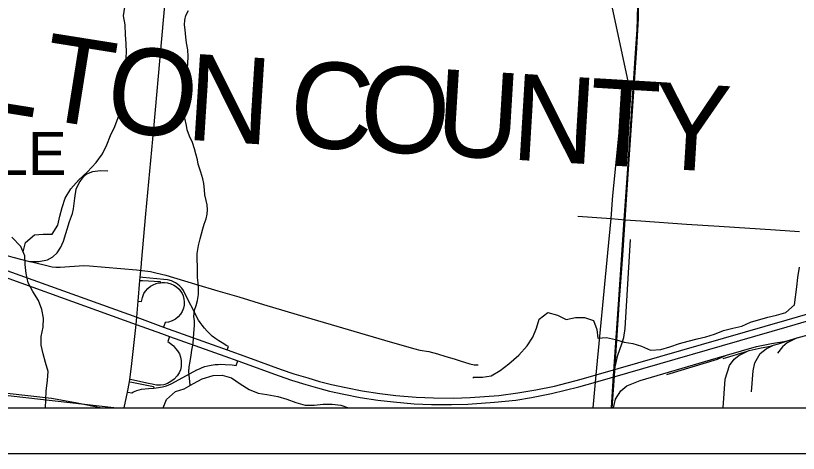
# Model space of a CAD drawing. Extents: x 0 to 34, y 0 to 22.
# Drawn here: x 6.065 to 7.782, y 14 to 14.962 of the extents above; entities that cross this region are included whole.
import ezdxf

# ---------------------------------------------------------------- set-up
doc = ezdxf.new("R2010")
doc.units = 0
for name, color, linetype in [('Default', 7, 'Continuous'), ('GM_X_City_Street', 7, 'Continuous'), ('GM_X_Corporation_Text', 7, 'Continuous'), ('GM_X_County_Road', 7, 'Continuous'), ('GM_X_County_Text', 7, 'Continuous'), ('GM_X_Interchange_Ramps', 7, 'Continuous'), ('GM_X_Interstate_Route', 7, 'Continuous'), ('GM_X_Minor_River', 7, 'Continuous'), ('GM_X_Rail_Line', 7, 'Continuous'), ('GM_X_Township_Road', 7, 'Continuous'), ('SH_Cut_Line', 7, 'Continuous'), ('SH_Data', 7, 'Continuous')]:
    doc.layers.add(name, color=color, linetype=linetype)

msp = doc.modelspace()

# ---------------------------------------------------------------- linework, layer by layer
at = {"layer": 'Default'}
msp.add_lwpolyline([(5.2778, 14.1), (6.2802, 14.1), (5.2881, 14.2126)], close=True, dxfattribs=at)
at = {"layer": 'GM_X_City_Street'}
msp.add_line((7.2983, 14.521), (7.3713, 14.5158), dxfattribs=at)
msp.add_lwpolyline([(7.3713, 14.5158), (7.4025, 14.513), (7.4369, 14.5107), (7.5372, 14.5038), (7.6088, 14.4991), (7.7323, 14.4909), (7.7845, 14.4874)], dxfattribs=at)
at = {"layer": 'GM_X_County_Road'}
msp.add_line((6.3379, 14.3869), (6.3406, 14.4159), dxfattribs=at)
for points in [[(6.3406, 14.4159), (6.3408, 14.4188), (6.3507, 14.5264), (6.3678, 14.7139), (6.3846, 14.9026), (6.4013, 15.0912)], [(7.332, 14.1), (7.3371, 14.1566), (7.3386, 14.1728), (7.364, 14.4409), (7.3713, 14.5158), (7.3754, 14.5663), (7.3924, 14.7336), (7.3975, 14.7638), (7.4076, 14.8037), (7.4083, 14.8085), (7.4087, 14.8124), (7.4085, 14.817), (7.4067, 14.8277), (7.3638, 15.0301)], [(6.3027, 14.1), (6.3102, 14.1344), (6.3145, 14.1572), (6.3153, 14.1626), (6.319, 14.1906), (6.3293, 14.2829), (6.3306, 14.2992), (6.3334, 14.3341), (6.3373, 14.3801), (6.3379, 14.3869)], [(6.0458, 14.1324), (6.1431, 14.1216), (6.196, 14.1114), (6.2535, 14.1)]]:
    msp.add_lwpolyline(points, dxfattribs=at)
at = {"layer": 'GM_X_Interchange_Ramps'}
for points in [[(6.3373, 14.3801), (6.343, 14.3799), (6.3819, 14.3779), (6.3823, 14.375)], [(6.4038, 14.3798), (6.4017, 14.3805), (6.398, 14.3813), (6.3895, 14.3821), (6.3441, 14.3863), (6.3379, 14.3869)], [(6.4384, 14.3467), (6.4327, 14.3579), (6.4293, 14.3626), (6.4247, 14.3676), (6.4199, 14.3717), (6.4156, 14.3747), (6.4111, 14.3771), (6.407, 14.3788), (6.4038, 14.3798)], [(6.3334, 14.3341), (6.3407, 14.3339), (6.3429, 14.3425), (6.346, 14.3515), (6.3496, 14.3567), (6.3547, 14.3622), (6.3607, 14.367), (6.3664, 14.3703), (6.3727, 14.3729), (6.3785, 14.3745), (6.3823, 14.375), (6.3854, 14.3754), (6.3915, 14.3754), (6.3979, 14.3746), (6.405, 14.3726), (6.412, 14.3696), (6.4179, 14.3658), (6.4236, 14.3609), (6.43, 14.3513), (6.4323, 14.346), (6.4341, 14.3388), (6.4346, 14.3332), (6.4343, 14.3259), (6.4329, 14.319), (6.4301, 14.312), (6.4263, 14.3057), (6.4213, 14.2999), (6.4152, 14.2949), (6.4085, 14.2912), (6.4002, 14.2884), (6.3926, 14.2875), (6.389, 14.2772)], [(6.5292, 14.2273), (6.5319, 14.2345), (6.5283, 14.2363), (6.5179, 14.2426), (6.5105, 14.247), (6.5042, 14.2513), (6.496, 14.2577), (6.4901, 14.263), (6.4848, 14.2683), (6.4789, 14.2749), (6.4738, 14.2814), (6.4695, 14.2876), (6.4662, 14.2928), (6.4633, 14.2978), (6.4608, 14.3026), (6.4384, 14.3467)], [(6.4026, 14.2571), (6.3983, 14.2457), (6.4045, 14.2413), (6.4108, 14.2359), (6.4158, 14.2306), (6.4202, 14.2251), (6.4239, 14.2184), (6.4262, 14.2116), (6.4277, 14.2043), (6.4282, 14.198), (6.4276, 14.1908), (6.4263, 14.1837), (6.4234, 14.1766), (6.4194, 14.1703), (6.4127, 14.1629), (6.4055, 14.1577), (6.3977, 14.1536), (6.3902, 14.1509), (6.3828, 14.1502), (6.3735, 14.1501), (6.3674, 14.1512)], [(6.3102, 14.1344), (6.3195, 14.1327), (6.3231, 14.1354), (6.3304, 14.1381), (6.3409, 14.1408), (6.3564, 14.1425), (6.3676, 14.1434), (6.378, 14.1446), (6.3871, 14.1463), (6.3954, 14.1483), (6.4059, 14.1527), (6.4555, 14.1801), (6.462, 14.1834), (6.4681, 14.186), (6.474, 14.1885), (6.4801, 14.1906), (6.4867, 14.1925), (6.4939, 14.1939), (6.5022, 14.195), (6.5092, 14.1955), (6.514, 14.1957), (6.5247, 14.1954), (6.5396, 14.1945), (6.5484, 14.1927), (6.5522, 14.203)], [(6.3145, 14.1572), (6.3198, 14.1563), (6.3673, 14.1472), (6.3676, 14.1434)], [(6.3674, 14.1512), (6.3644, 14.1517), (6.3564, 14.1536), (6.3199, 14.1617), (6.3153, 14.1626)]]:
    msp.add_lwpolyline(points, dxfattribs=at)
at = {"layer": 'GM_X_Interstate_Route'}
for points in [[(5.9404, 14.4394), (6.3306, 14.2992), (6.389, 14.2772), (6.5292, 14.2273), (6.5735, 14.2113), (6.6476, 14.1844), (6.6748, 14.175), (6.7059, 14.1658), (6.7314, 14.1581), (6.7579, 14.1513), (6.7893, 14.1447), (6.8253, 14.1373), (6.8636, 14.1313), (6.8987, 14.1272), (6.9435, 14.1234), (6.9816, 14.1219), (7.0257, 14.1215), (7.062, 14.1228), (7.125, 14.1272), (7.1667, 14.1333), (7.2061, 14.1395), (7.2469, 14.148), (7.3055, 14.1627), (7.3386, 14.1728), (7.758, 14.2935), (7.8662, 14.3251)], [(5.9359, 14.4255), (6.3293, 14.2829), (6.3845, 14.2633), (6.4026, 14.2571), (6.524, 14.2133), (6.5522, 14.203), (6.6431, 14.1701), (6.6703, 14.1607), (6.7015, 14.1515), (6.7269, 14.1438), (6.7534, 14.137), (6.7848, 14.1304), (6.8208, 14.1229), (6.8592, 14.117), (6.8942, 14.1129), (6.939, 14.1091), (6.9771, 14.1076), (7.0212, 14.1071), (7.057, 14.1078), (7.1158, 14.1122), (7.1625, 14.117), (7.1965, 14.1227), (7.2408, 14.1313), (7.3009, 14.1464), (7.3371, 14.1566), (7.7577, 14.278), (7.8703, 14.3109)]]:
    msp.add_lwpolyline(points, dxfattribs=at)
at = {"layer": 'GM_X_Minor_River'}
for points in [[(6.0811, 14.4426), (6.086, 14.4633), (6.1062, 14.48), (6.1252, 14.4819), (6.1449, 14.4819), (6.157, 14.5016), (6.1616, 14.521), (6.1669, 14.5404), (6.173, 14.5609), (6.1855, 14.581), (6.2034, 14.6011), (6.2224, 14.6186), (6.241, 14.6387), (6.255, 14.6581), (6.2645, 14.6782), (6.2725, 14.6983), (6.2823, 14.7184), (6.2896, 14.7382), (6.2952, 14.7594), (6.2994, 14.7784), (6.299, 14.7989), (6.3002, 14.8206), (6.3028, 14.8411), (6.3066, 14.86), (6.3082, 14.8805), (6.3074, 14.9007), (6.3059, 14.9197), (6.3047, 14.9417), (6.3017, 14.9614), (6.304, 14.9804)], [(6.4479, 14.1495), (6.4461, 14.1652), (6.4449, 14.1789), (6.4455, 14.1899), (6.4473, 14.202), (6.4495, 14.2157), (6.4513, 14.2267), (6.4539, 14.2414), (6.4553, 14.2535), (6.4555, 14.263), (6.4574, 14.2816), (6.4572, 14.2911), (6.4559, 14.3006), (6.4574, 14.3147), (6.461, 14.3252), (6.4635, 14.3362), (6.4657, 14.3487), (6.4663, 14.3604), (6.4655, 14.3745), (6.4639, 14.3867), (6.4638, 14.4004), (6.4637, 14.4125), (6.4632, 14.4239), (6.4631, 14.4388), (6.4662, 14.4569), (6.4695, 14.4713), (6.4724, 14.4822), (6.4753, 14.4936), (6.4786, 14.5034), (6.483, 14.5154), (6.4851, 14.5256), (6.4857, 14.5351), (6.4852, 14.5458), (6.4824, 14.5557), (6.48, 14.5679), (6.4791, 14.5793), (6.4779, 14.593), (6.4758, 14.6033), (6.4708, 14.6179), (6.4651, 14.6355), (6.4634, 14.645), (6.4599, 14.658), (6.4571, 14.6691), (6.4529, 14.6829), (6.4463, 14.6967), (6.4409, 14.7105), (6.4396, 14.7204), (6.4362, 14.7364), (6.4338, 14.749), (6.4322, 14.762), (6.4317, 14.7726), (6.4327, 14.7848), (6.4352, 14.7957), (6.4373, 14.8071), (6.4388, 14.82), (6.4398, 14.8313), (6.4416, 14.8469), (6.4422, 14.8563), (6.4429, 14.8719), (6.4425, 14.8867), (6.4398, 14.9016), (6.4378, 14.9146), (6.4366, 14.9306), (6.4353, 14.9416), (6.4359, 14.9515), (6.438, 14.9617), (6.444, 14.9733)], [(6.121, 14.2374), (6.1206, 14.2571), (6.1252, 14.2769), (6.1255, 14.2974), (6.1221, 14.3163), (6.1145, 14.3361), (6.1024, 14.3555), (6.0921, 14.3744), (6.0876, 14.3949), (6.0853, 14.4151), (6.0849, 14.434), (6.0758, 14.4545), (6.0564, 14.4747)], [(7.0687, 14.1676), (7.0892, 14.1672), (7.1085, 14.1702), (7.1279, 14.182), (7.1469, 14.1968), (7.1689, 14.2158), (7.1871, 14.2359), (7.1996, 14.2556), (7.2076, 14.2754), (7.2133, 14.2947), (7.2327, 14.3092), (7.2539, 14.3035), (7.2729, 14.2944), (7.2931, 14.2985), (7.3132, 14.2982), (7.3325, 14.2917), (7.3398, 14.272), (7.3424, 14.253), (7.3614, 14.2545), (7.3808, 14.2503), (7.4001, 14.2446), (7.4191, 14.2412), (7.4381, 14.2355), (7.4582, 14.2264), (7.4806, 14.2283), (7.5, 14.2344), (7.5212, 14.2416), (7.5402, 14.2465), (7.56, 14.2518), (7.579, 14.256), (7.5983, 14.2621), (7.6184, 14.2697), (7.6382, 14.275), (7.6583, 14.2792), (7.6773, 14.2883), (7.7153, 14.2989), (7.7346, 14.3035), (7.7551, 14.3092), (7.7741, 14.3266), (7.7787, 14.3661), (7.7813, 14.3866), (7.7847, 14.409)], [(6.1305, 14.1), (6.1308, 14.1174), (6.132, 14.1368), (6.1346, 14.1607), (6.1362, 14.1797), (6.1301, 14.1994), (6.1248, 14.2184), (6.121, 14.2374)], [(6.3887, 14.1), (6.3955, 14.1186), (6.4156, 14.136), (6.4346, 14.1417), (6.4547, 14.1535), (6.4741, 14.1641), (6.4984, 14.171), (6.5181, 14.1717), (6.5382, 14.166), (6.5576, 14.1531), (6.5773, 14.1402), (6.5967, 14.1326), (6.6161, 14.1292), (6.6404, 14.125), (6.6597, 14.1193), (6.6799, 14.1117), (6.7, 14.1057), (6.7201, 14.1057), (6.7395, 14.1083), (6.7596, 14.1079), (6.7786, 14.106), (6.7948, 14.1)], [(7.0687, 14.1676), (7.0685, 14.1653)]]:
    msp.add_lwpolyline(points, dxfattribs=at)
at = {"layer": 'GM_X_Rail_Line'}
for p, q in [((7.7798, 14.2537), (7.8264, 14.2669)), ((7.763, 14.2489), (7.7798, 14.2537)), ((7.6177, 14.2081), (7.671, 14.2248))]:
    msp.add_line(p, q, dxfattribs=at)
for points in [[(7.372, 14.1), (7.3761, 14.1592), (7.3883, 14.3378), (7.395, 14.4359), (7.4002, 14.513), (7.4086, 14.6353), (7.426, 14.89), (7.4283, 14.9302), (7.4294, 14.9555), (7.43, 14.986), (7.4298, 15.0266)], [(7.374, 14.1), (7.3781, 14.159), (7.3902, 14.3377), (7.3969, 14.4358), (7.4021, 14.5129), (7.4105, 14.6352), (7.428, 14.8899), (7.4303, 14.9301), (7.4313, 14.9554), (7.4319, 14.986), (7.4317, 15.0268)], [(6.095, 14.4217), (6.1152, 14.4212), (6.1349, 14.4249), (6.146, 14.4318), (6.1559, 14.4406), (6.1637, 14.453), (6.1697, 14.4663), (6.1827, 14.5092), (6.1896, 14.5267), (6.1916, 14.5371), (6.1946, 14.561), (6.1975, 14.5805), (6.2037, 14.5945), (6.2138, 14.6076), (6.221, 14.6143), (6.2343, 14.6194), (6.2498, 14.6214), (6.2668, 14.6207)], [(5.9941, 14.593), (5.9986, 14.5675), (6.0072, 14.4874), (6.0098, 14.4757), (6.0126, 14.4678), (6.0172, 14.4592), (6.0228, 14.4519), (6.028, 14.4463), (6.0345, 14.4411), (6.041, 14.4369), (6.048, 14.4339), (6.0587, 14.4307), (6.095, 14.4217)], [(7.3802, 14.1901), (7.386, 14.2158), (7.3946, 14.2408), (7.399, 14.2546), (7.402, 14.2747), (7.4143, 14.4698)], [(6.095, 14.4217), (6.1028, 14.4198), (6.1361, 14.4117), (6.1451, 14.41), (6.1527, 14.4093), (6.1624, 14.4091), (6.2143, 14.4126), (6.2268, 14.4123), (6.3296, 14.4035), (6.3603, 14.3994), (6.3723, 14.397), (6.3942, 14.3914), (6.4591, 14.3718), (6.5081, 14.3572), (6.5542, 14.3436), (6.6083, 14.3274), (6.702, 14.2995), (6.8867, 14.2453), (6.9405, 14.2294), (6.9518, 14.2267), (6.9716, 14.224), (6.9906, 14.2187), (7.0085, 14.2131), (7.0271, 14.2077), (7.0401, 14.2036), (7.0612, 14.1968), (7.0706, 14.1948), (7.0796, 14.1944)], [(7.6246, 14.2154), (7.6905, 14.2345), (7.7237, 14.2414), (7.7546, 14.2465), (7.763, 14.2489)], [(7.7278, 14.2377), (7.739, 14.2409), (7.763, 14.2489)], [(7.7798, 14.2537), (7.758, 14.2428), (7.7475, 14.2341), (7.7367, 14.2198)], [(7.6175, 14.1), (7.6215, 14.1631), (7.631, 14.1929), (7.6418, 14.2068), (7.6515, 14.215), (7.671, 14.2248)], [(7.671, 14.2248), (7.6741, 14.2257), (7.7006, 14.232), (7.7213, 14.2358), (7.7278, 14.2377)], [(7.6798, 14.135), (7.6831, 14.1814), (7.6869, 14.1988), (7.6988, 14.2193), (7.7114, 14.2293), (7.7278, 14.2377)], [(7.3765, 14.1), (7.3811, 14.1192), (7.3926, 14.1374), (7.4062, 14.1484), (7.4353, 14.1599), (7.5897, 14.2052), (7.6246, 14.2154)], [(7.4935, 14.1734), (7.6049, 14.2072), (7.6246, 14.2154)]]:
    msp.add_lwpolyline(points, dxfattribs=at)
at = {"layer": 'GM_X_Township_Road'}
msp.add_lwpolyline([(5.2869, 14.1), (8.9, 14.1), (8.9, 14.8595), (8.5293, 14.9371), (8.525, 14.938), (8.3833, 14.9688), (8.168, 14.9819), (7.6752, 15.0122), (7.6301, 15.0148), (7.437, 15.0262), (7.3636, 15.0306), (6.9119, 15.0636), (6.488, 15.0839), (6.401, 15.0917), (6.3032, 15.1064), (5.9659, 15.1626)], dxfattribs=at)
at = {"layer": 'SH_Cut_Line'}
msp.add_lwpolyline([(2.1, 14.1), (8.9, 14.1), (8.9, 14.8595), (8.5293, 14.9371), (8.525, 14.938), (8.3833, 14.9688), (8.168, 14.9819), (7.6752, 15.0122), (7.6301, 15.0148), (7.437, 15.0262), (7.3636, 15.0306), (6.9119, 15.0636), (6.488, 15.0839), (6.401, 15.0917), (6.3032, 15.1064), (5.9659, 15.1626)], dxfattribs=at)
at = {"layer": 'SH_Data'}
for p, q in [((2.1, 14.1), (8.9, 14.1)), ((2, 14), (9, 14))]:
    msp.add_line(p, q, dxfattribs=at)

# ---------------------------------------------------------------- texts
at = {"layer": 'GM_X_Corporation_Text'}
msp.add_text('SPRINGDALE', height=0.0947, rotation=0, dxfattribs=at).set_placement((5.3599, 14.6115))
at = {"layer": 'GM_X_County_Text'}
for s, rotation, p in [('L', 350.8157, (5.9711, 14.7596)), ('T', 350.9478, (6.1114, 14.7369)), ('O', 352.0974, (6.2554, 14.714)), ('N', 356.3673, (6.4366, 14.6894)), ('C', 356.5251, (6.6618, 14.6752)), ('O', 356.5521, (6.8157, 14.6658)), ('U', 356.5583, (6.983, 14.6558)), ('N', 356.5589, (7.1502, 14.6457)), ('T', 356.5589, (7.3174, 14.6357)), ('Y', 356.5589, (7.4588, 14.6272))]:
    msp.add_text(s, height=0.1894, rotation=rotation, dxfattribs=at).set_placement(p)

doc.saveas('drawing.dxf')
